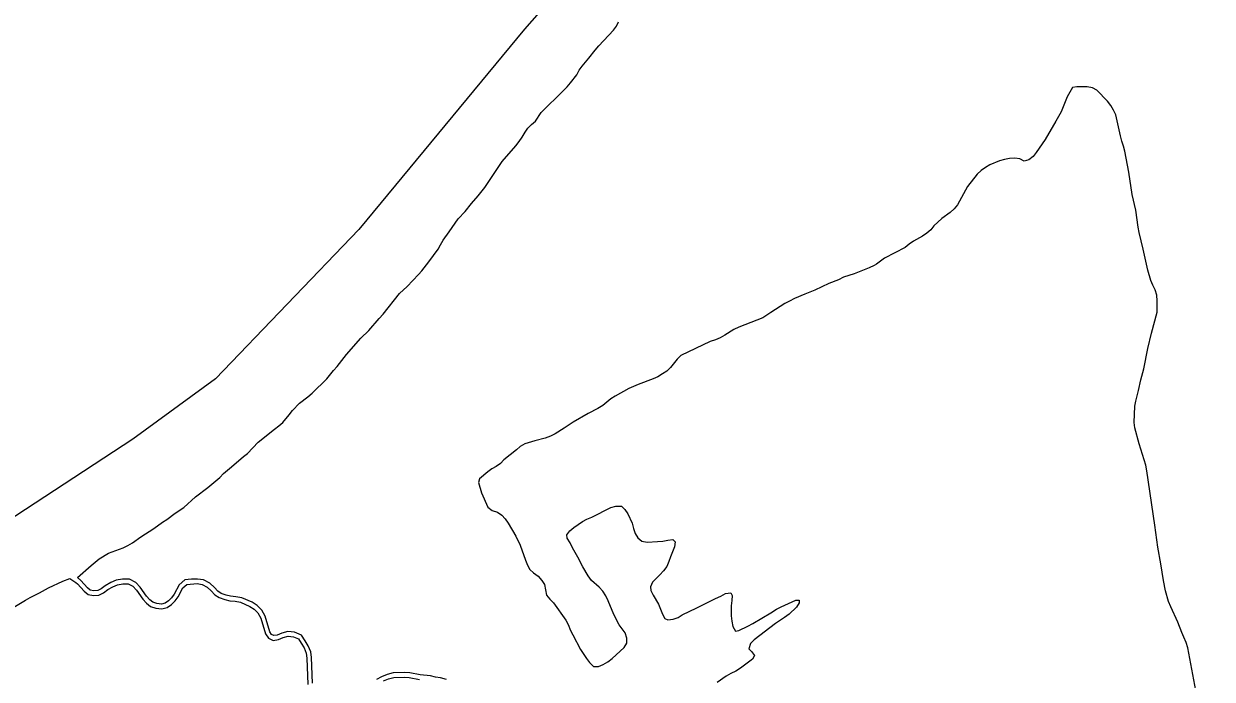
# Model space of a CAD drawing. Extents: x 1945482 to 2853149, y 66427 to 1015778.
# Drawn here: x 2337754 to 2341328, y 225583 to 227554 of the extents above; entities that cross this region are included whole.
import ezdxf

# ---------------------------------------------------------------- set-up
doc = ezdxf.new("R2010")
doc.units = 0
doc.layers.add('Old_Level_52', color=7, linetype='Continuous')
doc.layers.add('Old_Level_60', color=7, linetype='Continuous')

msp = doc.modelspace()

# ---------------------------------------------------------------- linework, layer by layer
at = {"layer": 'Old_Level_52'}
msp.add_lwpolyline([(2344652.9, 231255.4), (2344292.2, 231090.8), (2344075.6, 230965.3), (2343817, 230776.5), (2343301.6, 230366.5), (2342902.3, 230058.2), (2342611.3, 229863.2), (2342340.9, 229730.4), (2341753.6, 229484.4), (2341337.1, 229299.9), (2341121.5, 229187.3), (2340720.1, 228967.3), (2340383.7, 228721.9), (2340148.5, 228498.5), (2339618.1, 227947.2), (2339259.3, 227538), (2338761, 226936), (2338330.6, 226486.8), (2338081.7, 226304.9), (2337580.5, 225976.9), (2337211.2, 225804.2), (2336750.3, 225619.9)], dxfattribs=at)
at = {"layer": 'Old_Level_60'}
for points in [[(2338458.5, 226295.7), (2338507.5, 226335.5), (2338521, 226344.8), (2338532.5, 226355.5), (2338552.2, 226378.6), (2338561.7, 226391.4), (2338583, 226413.7), (2338608, 226432.8), (2338620.5, 226443.5), (2338665.5, 226486.7), (2338685.5, 226511.8), (2338696, 226523.7), (2338724, 226560.1), (2338767.7, 226609.1), (2338791, 226632.2), (2338822, 226668.2), (2338834, 226680.6), (2338883.2, 226743.1), (2338906.5, 226764.5), (2338940.7, 226799.8), (2338950.7, 226811.6), (2338972, 226838), (2339000, 226876.2), (2339006.7, 226889.9), (2339014.7, 226903.6), (2339033.2, 226928.6), (2339059.5, 226967.2), (2339080.7, 226989.7), (2339100, 227014), (2339120.2, 227037.2), (2339139.7, 227062.1), (2339192.5, 227140.3), (2339233, 227187.3), (2339243, 227200.2), (2339252.5, 227213.4), (2339261, 227227.8), (2339269.7, 227240), (2339280.5, 227250.8), (2339292.2, 227260.8), (2339309.2, 227287.1), (2339331.2, 227309.8), (2339354.5, 227331.6), (2339388, 227364.8), (2339398.2, 227376.5), (2339417.2, 227400.7), (2339424, 227414.7), (2339432.5, 227427.1), (2339453, 227450.3), (2339472.2, 227474.9), (2339483, 227487.3), (2339527.5, 227535), (2339536.2, 227547.4), (2339542.5, 227560)], [(2341281, 225533.2), (2341253.7, 225677.2), (2341249.2, 225693.4), (2341242.5, 225709.9), (2341235.7, 225723.7), (2341224, 225755.1), (2341202.7, 225800.8), (2341196.2, 225816.9), (2341187.5, 225848.8), (2341181.2, 225880.4), (2341173.2, 225930.1), (2341163.5, 225980.1), (2341154.7, 226046.5), (2341131, 226210.1), (2341127.5, 226226.5), (2341108, 226290.6), (2341095, 226338.7), (2341093.2, 226355.4), (2341095.2, 226403.9), (2341098, 226419.4), (2341106, 226451.2), (2341112.5, 226483.4), (2341122.2, 226516.1), (2341134.2, 226577.6), (2341144.7, 226624.3), (2341161.5, 226687.3), (2341162.2, 226721.2), (2341160.5, 226737.8), (2341155.7, 226753.9), (2341148.7, 226767.7), (2341142.7, 226782.6), (2341133.7, 226812.8), (2341120.2, 226876.5), (2341108, 226926.1), (2341104.5, 226942.6), (2341097.5, 226993.6), (2341087.2, 227041), (2341077, 227107.5), (2341065, 227171.2), (2341061.2, 227186), (2341056, 227201.3), (2341051.7, 227217), (2341037.5, 227280.4), (2341030.5, 227294.4), (2341022.2, 227308.6), (2341013, 227321.4), (2340981, 227354.7), (2340967, 227361.7), (2340951.5, 227364.8), (2340920.5, 227364.3), (2340907, 227362.1), (2340891.7, 227334.8), (2340873, 227289.4), (2340857.7, 227261.4), (2340824.7, 227206), (2340798.2, 227166.7), (2340788.7, 227154.6), (2340776.5, 227144.6), (2340762.5, 227141.1), (2340749.2, 227148.1), (2340733.5, 227150.3), (2340718, 227149.2), (2340703.2, 227146.2), (2340688.2, 227141.6), (2340659.2, 227129.6), (2340645.5, 227121.7), (2340632.5, 227112.8), (2340621, 227102), (2340592, 227064.9), (2340562, 227010.1), (2340552, 226997.8), (2340539.7, 226987), (2340514.5, 226968.9), (2340490.7, 226946.8), (2340481, 226935), (2340469.5, 226924.1), (2340456.2, 226915.3), (2340429.2, 226900.1)], [(2340429.2, 226900.1), (2340416.2, 226891.5), (2340404, 226881.9), (2340342.2, 226849.4), (2340329.7, 226840.8), (2340318.2, 226830.9), (2340311, 226826.9), (2340296, 226819.9), (2340251.2, 226802.6), (2340219, 226791.9), (2340203.7, 226784.5), (2340175, 226773.1), (2340133, 226752.9), (2340102, 226741.4), (2340071.7, 226727.7), (2340056, 226720.3), (2340042.2, 226712.6), (2340000, 226685.7), (2339976.5, 226669.6), (2339904, 226642.2), (2339889, 226635.3), (2339861.7, 226617.4), (2339848, 226610), (2339833.7, 226603.8), (2339818, 226598.3), (2339730, 226556.5), (2339718.2, 226546.1), (2339698.7, 226520.4), (2339687.2, 226510), (2339674.5, 226501.2), (2339660, 226492.9), (2339646, 226486.2), (2339601, 226469.6), (2339573, 226457.3), (2339531.7, 226434.6), (2339519.2, 226426), (2339494.7, 226406.5), (2339479.7, 226397.1), (2339451.2, 226381.8), (2339406.2, 226355.8), (2339379.2, 226337.9), (2339351.5, 226320.8), (2339337.2, 226313.7), (2339322, 226308), (2339290.7, 226300), (2339260.2, 226290.6), (2339246.7, 226283.4), (2339235, 226273), (2339197.5, 226243), (2339187, 226232), (2339174.5, 226222.9), (2339161, 226215.7), (2339148.7, 226206.6), (2339124, 226185.5)], [(2337915.5, 225888.8), (2337956, 225925.6), (2337980.5, 225945), (2338008, 225962.2), (2338052.2, 225978.7), (2338067, 225985.8), (2338080.5, 225993.6), (2338105.5, 226011.7), (2338145.2, 226036.6), (2338171.2, 226055.9), (2338184, 226063.9), (2338209, 226082.6), (2338234.5, 226100), (2338270.2, 226131.3), (2338307.5, 226159.9), (2338343, 226190.2), (2338354.5, 226201.7), (2338366, 226211.7), (2338378.7, 226221.5), (2338414, 226252.8), (2338426, 226262.2), (2338458.5, 226295.7)], [(2339124, 226185.5), (2339121, 226174.4), (2339130.5, 226144.2), (2339148.7, 226101), (2339162, 226090.9), (2339178, 226085.8), (2339191.2, 226077), (2339201.5, 226065.2), (2339210.5, 226053), (2339233.5, 226013.1), (2339246.7, 225985.9), (2339262, 225941.2), (2339268, 225926.3), (2339275, 225912.8), (2339286.7, 225902.8), (2339300.5, 225893.2), (2339311.5, 225880.6), (2339320, 225867.7), (2339325.2, 225836.4), (2339335.2, 225823.6), (2339346.2, 225812.6), (2339384.2, 225761.3), (2339392, 225745.8), (2339397, 225731.7), (2339404.5, 225716.3), (2339428, 225672.9), (2339445.5, 225645.7), (2339454.7, 225633.4), (2339466.5, 225621.9), (2339481.7, 225621.3), (2339495.5, 225627.5), (2339509.7, 225635.3), (2339523, 225645.9), (2339558.7, 225678.5), (2339567.5, 225691.6), (2339567, 225707.2), (2339562.5, 225722.7), (2339544.5, 225747), (2339529.5, 225775.4), (2339522.7, 225790.1), (2339511, 225819.4), (2339504, 225834), (2339495, 225847.9), (2339484, 225860), (2339461.2, 225880.4), (2339451.2, 225893.7), (2339435, 225920.9), (2339420, 225950.1), (2339403.5, 225978.2), (2339396.5, 225993.1), (2339388, 226007), (2339386.5, 226017.8), (2339396, 226029.6), (2339407.7, 226039.9), (2339433.5, 226057.3), (2339446.7, 226064.6), (2339461.5, 226071), (2339519.5, 226099.5), (2339534.5, 226104), (2339551, 226103.4), (2339561.5, 226094.1), (2339570.2, 226080.6), (2339583.5, 226052.2), (2339587, 226036.9), (2339592.7, 226021.2), (2339600.7, 226008.6), (2339612.5, 225997.9), (2339628, 225995.8), (2339659.5, 225997), (2339675.2, 225998.2), (2339690.5, 226001.8), (2339705.7, 226003), (2339712.2, 225995.9), (2339710.2, 225981.8), (2339698.2, 225951.5), (2339693.7, 225936.9), (2339687.2, 225922.5), (2339677.5, 225909.2), (2339666.7, 225897.2), (2339644, 225875.5), (2339638, 225861.4), (2339639.7, 225850.3), (2339646.5, 225836.5), (2339662.2, 225809.1), (2339674.2, 225779.3), (2339681.2, 225765.8), (2339690.7, 225762), (2339706.5, 225763.4), (2339721.2, 225768.7), (2339734, 225776.9), (2339777.5, 225797.8), (2339833.5, 225826.4), (2339849.5, 225833.2), (2339864, 225840.6), (2339879.5, 225843.4), (2339883.5, 225835.3), (2339883, 225820.1), (2339880.7, 225804.3), (2339881.2, 225773.9), (2339882.5, 225757.5)], [(2337703.5, 225788.3), (2337758.5, 225821.1), (2337773, 225829.2), (2337801, 225842.7), (2337828.5, 225858.5), (2337871, 225878.1), (2337892, 225886.6)], [(2337892, 225886.6), (2337910.7, 225874.4), (2337915.2, 225870.5), (2337935.5, 225847.6), (2337947.5, 225838.3), (2337963.5, 225835.2), (2337979.5, 225836.3), (2337993.7, 225842.9), (2338006.5, 225852.8), (2338021.2, 225861.2), (2338036, 225867.4), (2338051.7, 225870.5), (2338068, 225870.5), (2338082, 225862.8), (2338092.5, 225850.9), (2338112, 225824.2), (2338123, 225811.6), (2338135, 225802.2), (2338151, 225796.7), (2338168.5, 225794.9)], [(2338621.7, 225571), (2338619.2, 225648.4), (2338616.5, 225665.9), (2338609, 225683.5), (2338600, 225699.2), (2338589, 225716.2), (2338568.2, 225724.8), (2338548, 225727.1), (2338529.2, 225722), (2338515.7, 225716), (2338506, 225714.6), (2338498.7, 225717.8), (2338493.5, 225726), (2338479.2, 225772.8), (2338469.2, 225791), (2338455.5, 225805.4), (2338440.2, 225814.8), (2338409.5, 225828.2), (2338391.5, 225831.4), (2338375.7, 225832.7), (2338362, 225836.3), (2338347.7, 225841.2), (2338337.2, 225848.1), (2338327.2, 225859), (2338313, 225872), (2338294.5, 225882), (2338276, 225884.6), (2338258, 225883.9), (2338238, 225881.8), (2338221, 225867), (2338206, 225838.9), (2338197.7, 225827.6), (2338188.7, 225818.5), (2338179, 225811.9), (2338167.5, 225809.1), (2338154, 225810.5), (2338141.7, 225814.7), (2338132.7, 225821.8), (2338123, 225832.9), (2338103.5, 225859.7), (2338091, 225873.9), (2338071.5, 225884.5), (2338050.2, 225884.5), (2338032, 225880.9), (2338015, 225873.8), (2337998.7, 225864.5), (2337986.5, 225854.9), (2337976, 225850.1), (2337964.2, 225849.3), (2337953.5, 225851.4), (2337945.5, 225857.7), (2337925, 225880.6), (2337915.5, 225888.8)], [(2338168.5, 225794.9), (2338185, 225798.9), (2338197.7, 225807.7), (2338208.5, 225818.5), (2338217.7, 225831.3), (2338232.2, 225858.2), (2338243.7, 225868.3), (2338275.2, 225870.6), (2338290, 225868.5), (2338305, 225860.5), (2338317.5, 225849.1), (2338328, 225837.4), (2338341.5, 225828.5), (2338358, 225822.9), (2338373.2, 225818.9), (2338389.7, 225817.5), (2338405.5, 225814.7), (2338433.7, 225802.3), (2338446.7, 225794.4), (2338458, 225782.6), (2338466.5, 225767.3), (2338481, 225719.9), (2338489.2, 225706.7), (2338504, 225700.2), (2338519.5, 225702.4), (2338534, 225708.8), (2338549, 225712.9), (2338564.7, 225711.1), (2338579.5, 225704.9), (2338588.2, 225691.9), (2338596.5, 225677.3), (2338603, 225662), (2338605.2, 225646.9), (2338608, 225567.9)], [(2339882.5, 225757.5), (2339886, 225741.8), (2339894, 225727.6), (2339904, 225729.4), (2339931.5, 225743), (2339946.5, 225751), (2340000, 225783.2), (2340017, 225793.9), (2340031.2, 225801.1), (2340075, 225820.8), (2340085.2, 225821.2), (2340085.7, 225812.9), (2340077.7, 225800.2), (2340055, 225778.4), (2340041.5, 225768.6), (2340014.2, 225750.9), (2339950, 225701.4), (2339939.2, 225690.5), (2339934, 225675.1), (2339942.5, 225667.1), (2339951.5, 225654.8), (2339945.5, 225644), (2339920.7, 225625.9), (2339909, 225616.3), (2339894.5, 225607.7), (2339879.5, 225600.5), (2339866, 225592), (2339839, 225573)], [(2339024.5, 225582.2), (2339007.2, 225587.4), (2338991.7, 225589.5), (2338976.5, 225593.2), (2338945.7, 225596.2), (2338914.5, 225602.4), (2338897.5, 225603.4), (2338864.2, 225602), (2338846, 225597.3), (2338829.5, 225590.6), (2338814.5, 225582.2)], [(2338835.7, 225578), (2338850.5, 225584), (2338866.2, 225588.1), (2338897.5, 225589.4), (2338912.7, 225588.5), (2338943.5, 225582.4)]]:
    msp.add_lwpolyline(points, dxfattribs=at)

doc.saveas('drawing.dxf')
